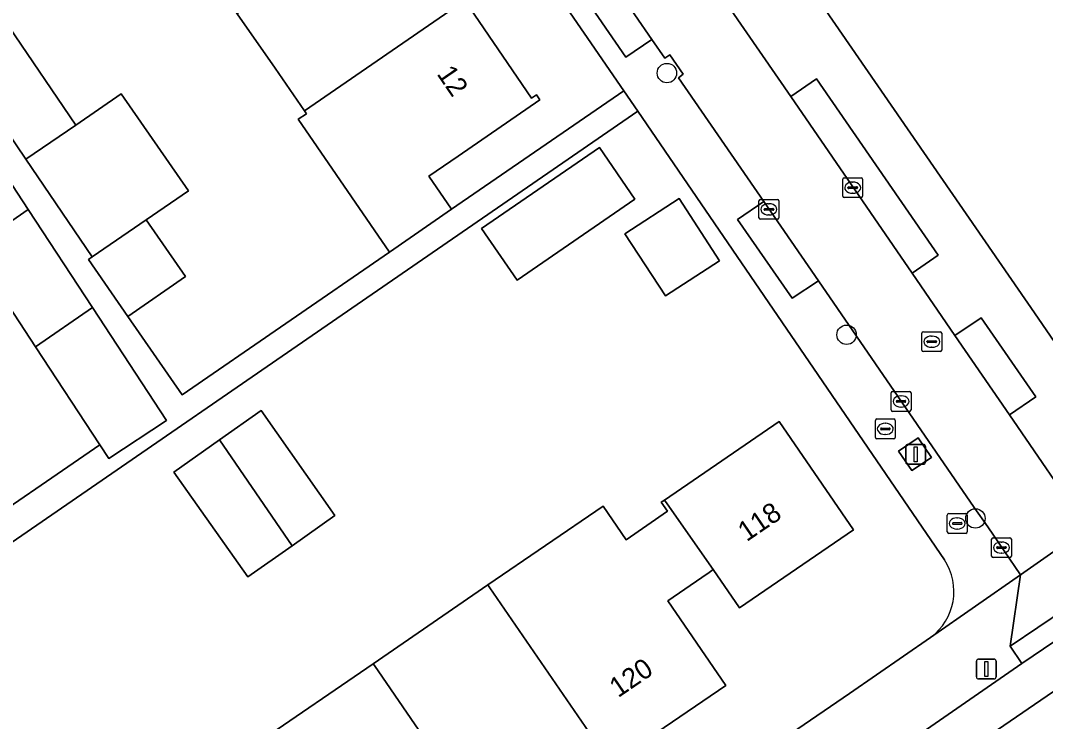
# Model space of a CAD drawing. Extents: x 157445 to 158888, y 383061 to 384688.
# Drawn here: x 158172.2 to 158223.9, y 383402.1 to 383437.4 of the extents above; entities that cross this region are included whole.
import ezdxf

# ---------------------------------------------------------------- set-up
doc = ezdxf.new("R2010")
doc.units = 0
for name, color, linetype in [('IMGEO_Boom', 7, 'Continuous'), ('IMGEO_Brandkraan', 7, 'Continuous'), ('IMGEO_Erf', 7, 'Continuous'), ('IMGEO_Fietspad_gesloten', 7, 'Continuous'), ('IMGEO_Groenvoorziening', 7, 'Continuous'), ('IMGEO_Kolk', 7, 'Continuous'), ('IMGEO_Lichtmast', 7, 'Continuous'), ('IMGEO_Pand', 7, 'Continuous'), ('IMGEO_Pand_nummerreeks', 7, 'Continuous'), ('IMGEO_Parkeervlak_open', 7, 'Continuous'), ('IMGEO_Rijbaan_lokaal_open', 7, 'Continuous'), ('IMGEO_Rioolput', 7, 'Continuous'), ('IMGEO_Voetpad_open', 7, 'Continuous')]:
    doc.layers.add(name, color=color, linetype=linetype)

msp = doc.modelspace()

# ---------------------------------------------------------------- linework, layer by layer
at = {"layer": 'IMGEO_Boom'}
for centre in [(158204.792, 383434.74), (158213.841, 383421.571), (158220.329, 383412.324)]:
    msp.add_circle(centre, 0.489, dxfattribs=at)
at = {"layer": 'IMGEO_Brandkraan'}
for p, q in [((158215.289, 383416.407), (158215.289, 383417.259)), ((158215.364, 383417.333), (158216.216, 383417.333)), ((158215.777, 383417.113), (158215.802, 383417.113)), ((158216.29, 383417.259), (158216.29, 383416.407)), ((158215.548, 383416.827), (158215.548, 383416.839)), ((158215.986, 383416.79), (158215.588, 383416.79)), ((158215.591, 383416.876), (158215.989, 383416.876)), ((158215.8, 383416.553), (158215.775, 383416.553)), ((158216.032, 383416.839), (158216.032, 383416.827)), ((158216.216, 383416.333), (158215.364, 383416.333)), ((158218.912, 383411.646), (158218.912, 383412.498)), ((158218.987, 383412.572), (158219.839, 383412.572)), ((158219.4, 383412.352), (158219.425, 383412.352)), ((158219.913, 383412.498), (158219.913, 383411.646)), ((158219.171, 383412.066), (158219.171, 383412.078)), ((158219.609, 383412.029), (158219.211, 383412.029)), ((158219.214, 383412.115), (158219.612, 383412.115)), ((158219.655, 383412.078), (158219.655, 383412.066)), ((158219.839, 383411.572), (158218.987, 383411.572)), ((158219.423, 383411.792), (158219.398, 383411.792))]:
    msp.add_line(p, q, dxfattribs=at)
for points in [[(158215.289, 383416.407), (158215.289, 383417.259)], [(158215.364, 383417.333), (158216.216, 383417.333)], [(158216.29, 383417.259), (158216.29, 383416.407)], [(158216.216, 383416.333), (158215.364, 383416.333)], [(158218.912, 383411.646), (158218.912, 383412.498)], [(158218.987, 383412.572), (158219.839, 383412.572)], [(158219.913, 383412.498), (158219.913, 383411.646)], [(158219.839, 383411.572), (158218.987, 383411.572)]]:
    msp.add_lwpolyline(points, dxfattribs=at)
for centre, radius, start, end in [((158215.366, 383417.257), 0.0765, 91.552, 178.448), ((158215.366, 383417.257), 0.0765, 91.552, 178.448), ((158216.214, 383417.257), 0.0765, 1.552, 88.448), ((158216.214, 383417.257), 0.0765, 1.552, 88.448), ((158215.588, 383416.836), 0.0403, 85.8775, 175.7526), ((158215.585, 383416.826), 0.0366, 178.938, 274.7102), ((158215.989, 383416.833), 0.043, 264.8664, 352.4533), ((158215.993, 383416.838), 0.0386, 1.7309, 96.639), ((158215.366, 383416.409), 0.0765, 181.552, 268.448), ((158215.366, 383416.409), 0.0765, 181.552, 268.448), ((158216.214, 383416.409), 0.0765, 271.552, 358.448), ((158216.214, 383416.409), 0.0765, 271.552, 358.448), ((158218.989, 383412.496), 0.0765, 91.552, 178.448), ((158218.989, 383412.496), 0.0765, 91.552, 178.448), ((158219.837, 383412.496), 0.0765, 1.552, 88.448), ((158219.837, 383412.496), 0.0765, 1.552, 88.448), ((158219.211, 383412.075), 0.0403, 85.8775, 175.7526), ((158219.208, 383412.065), 0.0366, 178.938, 274.7102), ((158219.612, 383412.072), 0.043, 264.8664, 352.4533), ((158219.616, 383412.077), 0.0386, 1.7309, 96.639), ((158218.989, 383411.648), 0.0765, 181.552, 268.448), ((158218.989, 383411.648), 0.0765, 181.552, 268.448), ((158219.837, 383411.648), 0.0765, 271.552, 358.448), ((158219.837, 383411.648), 0.0765, 271.552, 358.448)]:
    msp.add_arc(centre, radius, start, end, dxfattribs=at)
for centre, major_axis, ratio, start_param, end_param in [((158215.776, 383416.833), (-0.387, 0.002), 0.722429, 4.712389, 7.853982), ((158215.801, 383416.833), (-0.39, 0.002), 0.717154, 1.570796, 4.712389), ((158219.399, 383412.072), (-0.387, 0.002), 0.722429, 4.712389, 7.853982), ((158219.424, 383412.072), (-0.39, 0.002), 0.717154, 1.570796, 4.712389)]:
    msp.add_ellipse(centre, major_axis=major_axis, ratio=ratio, start_param=start_param, end_param=end_param, dxfattribs=at)
at = {"layer": 'IMGEO_Erf'}
for points in [[(158248.13, 383466.216), (158219.38, 383446.973), (158221.078, 383444.5), (158216.16, 383441.126), (158214.462, 383443.599), (158210.664, 383440.993), (158223.297, 383422.668), (158227.333, 383416.806)], [(158171.65, 383437.075), (158175.02, 383432.12), (158177.308, 383433.694), (158180.691, 383428.82), (158178.562, 383427.356), (158180.541, 383424.505), (158177.643, 383422.493), (158180.381, 383418.548), (158190.82, 383425.732), (158186.222, 383432.413), (158186.634, 383432.696), (158186.536, 383432.839), (158185.058, 383434.986), (158183.156, 383437.715), (158179.731, 383442.632), (158176.157, 383447.762), (158173.217, 383451.982), (158172.798, 383452.583), (158169.354, 383457.528)], [(158218.765, 383410.247), (158203.333, 383432.817), (158158.917, 383402.255), (158170.631, 383385.084), (158174.039, 383380.269)], [(158184.207, 383401.052), (158189.994, 383405.016), (158195.782, 383408.98), (158201.577, 383412.949), (158202.735, 383411.257), (158204.822, 383412.686), (158204.511, 383413.139), (158204.668, 383413.246), (158210.451, 383417.206), (158214.187, 383411.751), (158208.444, 383407.829), (158207.123, 383409.751), (158206.922, 383409.613), (158206.549, 383409.358), (158204.834, 383408.183), (158207.753, 383403.92), (158201.97, 383399.976)], [(158178.3, 383379.129), (158213.992, 383403.511), (158218.074, 383406.338)]]:
    msp.add_lwpolyline(points, dxfattribs=at)
for points in [[(158180.828, 383465.523), (158177.876, 383463.466), (158178.045, 383463.218), (158177.797, 383463.048), (158181.061, 383458.265), (158184.374, 383453.411), (158187.898, 383448.248), (158191.276, 383443.299), (158194.62, 383438.398), (158197.981, 383433.474), (158198.229, 383433.644), (158198.399, 383433.397), (158194.279, 383430.564), (158192.805, 383429.55), (158193.95, 383427.886), (158202.62, 383433.853)], [(158164.942, 383433.219), (158167.851, 383435.129), (158161.848, 383443.037), (158158.682, 383440.792), (158155.371, 383445.461), (158148.952, 383441.189), (158152.406, 383436.142), (158155.848, 383431.113), (158159.117, 383426.337), (158162.744, 383421.038), (158163.049, 383420.592), (158166.076, 383416.165), (158165.838, 383415.982), (158166.411, 383415.237), (158169.177, 383411.193), (158176.235, 383416.023), (158172.996, 383420.954), (158169.755, 383425.889), (158166.23, 383431.258)], [(158195.462, 383426.911), (158201.395, 383430.991), (158203.18, 383428.396), (158197.247, 383424.316)], [(158202.679, 383426.653), (158205.403, 383428.426), (158207.442, 383425.294), (158204.718, 383423.521)], [(158188.077, 383412.481), (158185.913, 383410.953), (158183.685, 383409.381), (158179.959, 383414.659), (158182.253, 383416.279), (158184.351, 383417.759)]]:
    msp.add_lwpolyline(points, close=True, dxfattribs=at)
msp.add_arc((158216.38, 383408.653), 2.868, 306.1887, 33.7619, dxfattribs=at)
at = {"layer": 'IMGEO_Fietspad_gesloten'}
for points in [[(158187.266, 383378.304), (158283.613, 383444.253), (158285.485, 383445.421)], [(158264.364, 383433.502), (158243.266, 383419.033), (158240.107, 383416.893), (158231.018, 383410.676), (158222.662, 383405.033), (158216.122, 383400.492), (158211.209, 383397.104), (158189.236, 383382.055), (158186.221, 383380.023), (158186.115, 383379.952), (158185.306, 383379.446), (158177.375, 383375.018), (158176.619, 383374.65), (158176.474, 383374.585), (158172.535, 383372.428), (158169.599, 383370.501), (158169.322, 383370.3), (158168.758, 383369.891), (158163.249, 383365.637), (158161.075, 383363.872), (158159.242, 383362.325), (158158.671, 383361.835)]]:
    msp.add_lwpolyline(points, dxfattribs=at)
at = {"layer": 'IMGEO_Groenvoorziening'}
msp.add_lwpolyline([(158217.127, 383414.73), (158218.115, 383415.392), (158217.445, 383416.382), (158216.458, 383415.712)], close=True, dxfattribs=at)
at = {"layer": 'IMGEO_Kolk'}
for p, q in [((158213.648, 383428.546), (158213.648, 383429.398)), ((158213.723, 383429.472), (158214.575, 383429.472)), ((158214.649, 383429.398), (158214.649, 383428.546)), ((158213.907, 383428.966), (158213.907, 383428.978)), ((158214.345, 383428.929), (158213.947, 383428.929)), ((158213.95, 383429.015), (158214.348, 383429.015)), ((158214.136, 383429.252), (158214.161, 383429.252)), ((158214.391, 383428.978), (158214.391, 383428.966)), ((158209.503, 383428.381), (158210.355, 383428.381)), ((158214.575, 383428.472), (158213.723, 383428.472)), ((158214.159, 383428.692), (158214.134, 383428.692)), ((158209.428, 383427.455), (158209.428, 383428.307)), ((158209.687, 383427.875), (158209.687, 383427.887)), ((158210.125, 383427.838), (158209.727, 383427.838)), ((158209.73, 383427.924), (158210.128, 383427.924)), ((158209.916, 383428.161), (158209.941, 383428.161)), ((158210.171, 383427.887), (158210.171, 383427.875)), ((158210.429, 383428.307), (158210.429, 383427.455)), ((158210.355, 383427.381), (158209.503, 383427.381)), ((158209.939, 383427.601), (158209.914, 383427.601)), ((158216.084, 383417.787), (158216.084, 383418.639)), ((158216.159, 383418.713), (158217.011, 383418.713)), ((158217.085, 383418.639), (158217.085, 383417.787)), ((158216.343, 383418.207), (158216.343, 383418.219)), ((158216.781, 383418.17), (158216.383, 383418.17)), ((158216.386, 383418.256), (158216.784, 383418.256)), ((158216.572, 383418.493), (158216.597, 383418.493)), ((158216.827, 383418.219), (158216.827, 383418.207)), ((158217.011, 383417.713), (158216.159, 383417.713)), ((158216.595, 383417.933), (158216.57, 383417.933)), ((158221.216, 383411.357), (158222.068, 383411.357)), ((158221.141, 383410.431), (158221.141, 383411.283)), ((158221.4, 383410.851), (158221.4, 383410.863)), ((158221.838, 383410.814), (158221.44, 383410.814)), ((158221.443, 383410.9), (158221.841, 383410.9)), ((158221.629, 383411.137), (158221.654, 383411.137)), ((158221.884, 383410.863), (158221.884, 383410.851)), ((158222.142, 383411.283), (158222.142, 383410.431)), ((158222.068, 383410.357), (158221.216, 383410.357)), ((158221.652, 383410.577), (158221.627, 383410.577))]:
    msp.add_line(p, q, dxfattribs=at)
for points in [[(158213.648, 383428.546), (158213.648, 383429.398)], [(158213.723, 383429.472), (158214.575, 383429.472)], [(158214.649, 383429.398), (158214.649, 383428.546)], [(158209.503, 383428.381), (158210.355, 383428.381)], [(158214.575, 383428.472), (158213.723, 383428.472)], [(158209.428, 383427.455), (158209.428, 383428.307)], [(158210.429, 383428.307), (158210.429, 383427.455)], [(158210.355, 383427.381), (158209.503, 383427.381)], [(158216.084, 383417.787), (158216.084, 383418.639)], [(158216.159, 383418.713), (158217.011, 383418.713)], [(158217.085, 383418.639), (158217.085, 383417.787)], [(158217.011, 383417.713), (158216.159, 383417.713)], [(158221.216, 383411.357), (158222.068, 383411.357)], [(158221.141, 383410.431), (158221.141, 383411.283)], [(158222.142, 383411.283), (158222.142, 383410.431)], [(158222.068, 383410.357), (158221.216, 383410.357)]]:
    msp.add_lwpolyline(points, dxfattribs=at)
for centre, radius, start, end in [((158213.725, 383429.396), 0.0765, 91.552, 178.448), ((158213.725, 383429.396), 0.0765, 91.552, 178.448), ((158214.573, 383429.396), 0.0765, 1.552, 88.448), ((158214.573, 383429.396), 0.0765, 1.552, 88.448), ((158213.947, 383428.975), 0.0403, 85.8775, 175.7526), ((158213.944, 383428.965), 0.0366, 178.938, 274.7102), ((158214.348, 383428.972), 0.043, 264.8664, 352.4533), ((158214.352, 383428.977), 0.0386, 1.7309, 96.639), ((158209.505, 383428.305), 0.0765, 91.552, 178.448), ((158209.505, 383428.305), 0.0765, 91.552, 178.448), ((158210.353, 383428.305), 0.0765, 1.552, 88.448), ((158210.353, 383428.305), 0.0765, 1.552, 88.448), ((158213.725, 383428.548), 0.0765, 181.552, 268.448), ((158213.725, 383428.548), 0.0765, 181.552, 268.448), ((158214.573, 383428.548), 0.0765, 271.552, 358.448), ((158214.573, 383428.548), 0.0765, 271.552, 358.448), ((158209.727, 383427.884), 0.0403, 85.8775, 175.7526), ((158209.724, 383427.874), 0.0366, 178.938, 274.7102), ((158210.128, 383427.881), 0.043, 264.8664, 352.4533), ((158210.132, 383427.886), 0.0386, 1.7309, 96.639), ((158209.505, 383427.457), 0.0765, 181.552, 268.448), ((158209.505, 383427.457), 0.0765, 181.552, 268.448), ((158210.353, 383427.457), 0.0765, 271.552, 358.448), ((158210.353, 383427.457), 0.0765, 271.552, 358.448), ((158216.161, 383418.637), 0.0765, 91.552, 178.448), ((158216.161, 383418.637), 0.0765, 91.552, 178.448), ((158217.009, 383418.637), 0.0765, 1.552, 88.448), ((158217.009, 383418.637), 0.0765, 1.552, 88.448), ((158216.383, 383418.216), 0.0403, 85.8775, 175.7526), ((158216.38, 383418.206), 0.0366, 178.938, 274.7102), ((158216.784, 383418.213), 0.043, 264.8664, 352.4533), ((158216.788, 383418.218), 0.0386, 1.7309, 96.639), ((158216.161, 383417.789), 0.0765, 181.552, 268.448), ((158216.161, 383417.789), 0.0765, 181.552, 268.448), ((158217.009, 383417.789), 0.0765, 271.552, 358.448), ((158217.009, 383417.789), 0.0765, 271.552, 358.448), ((158221.218, 383411.281), 0.0765, 91.552, 178.448), ((158221.218, 383411.281), 0.0765, 91.552, 178.448), ((158222.066, 383411.281), 0.0765, 1.552, 88.448), ((158222.066, 383411.281), 0.0765, 1.552, 88.448), ((158221.44, 383410.86), 0.0403, 85.8775, 175.7526), ((158221.437, 383410.85), 0.0366, 178.938, 274.7102), ((158221.841, 383410.857), 0.043, 264.8664, 352.4533), ((158221.845, 383410.862), 0.0386, 1.7309, 96.639), ((158221.218, 383410.433), 0.0765, 181.552, 268.448), ((158221.218, 383410.433), 0.0765, 181.552, 268.448), ((158222.066, 383410.433), 0.0765, 271.552, 358.448), ((158222.066, 383410.433), 0.0765, 271.552, 358.448)]:
    msp.add_arc(centre, radius, start, end, dxfattribs=at)
for centre, major_axis, ratio, start_param, end_param in [((158214.135, 383428.972), (-0.387, 0.002), 0.722429, 4.712389, 7.853982), ((158214.16, 383428.972), (-0.39, 0.002), 0.717154, 1.570796, 4.712389), ((158209.915, 383427.881), (-0.387, 0.002), 0.722429, 4.712389, 7.853982), ((158209.94, 383427.881), (-0.39, 0.002), 0.717154, 1.570796, 4.712389), ((158216.571, 383418.213), (-0.387, 0.002), 0.722429, 4.712389, 7.853982), ((158216.596, 383418.213), (-0.39, 0.002), 0.717154, 1.570796, 4.712389), ((158221.628, 383410.857), (-0.387, 0.002), 0.722429, 4.712389, 7.853982), ((158221.653, 383410.857), (-0.39, 0.002), 0.717154, 1.570796, 4.712389)]:
    msp.add_ellipse(centre, major_axis=major_axis, ratio=ratio, start_param=start_param, end_param=end_param, dxfattribs=at)
at = {"layer": 'IMGEO_Lichtmast'}
for p, q in [((158216.824, 383415.151), (158216.824, 383415.951)), ((158216.824, 383415.951), (158216.824, 383415.151)), ((158216.924, 383416.051), (158217.714, 383416.051)), ((158217.714, 383416.051), (158216.924, 383416.051)), ((158217.814, 383415.951), (158217.814, 383415.151)), ((158217.814, 383415.151), (158217.814, 383415.951)), ((158217.714, 383415.051), (158216.924, 383415.051)), ((158216.924, 383415.051), (158217.714, 383415.051)), ((158220.381, 383404.347), (158220.381, 383405.147)), ((158220.381, 383405.147), (158220.381, 383404.347)), ((158220.481, 383405.247), (158221.271, 383405.247)), ((158221.271, 383405.247), (158220.481, 383405.247)), ((158221.371, 383405.147), (158221.371, 383404.347)), ((158221.371, 383404.347), (158221.371, 383405.147)), ((158221.271, 383404.247), (158220.481, 383404.247)), ((158220.481, 383404.247), (158221.271, 383404.247))]:
    msp.add_line(p, q, dxfattribs=at)
for points in [[(158217.244, 383415.926), (158217.394, 383415.926), (158217.394, 383415.176), (158217.244, 383415.176), (158217.244, 383415.926)], [(158220.801, 383405.122), (158220.951, 383405.122), (158220.951, 383404.372), (158220.801, 383404.372), (158220.801, 383405.122)]]:
    msp.add_lwpolyline(points, dxfattribs=at)
for centre, start, end in [((158216.924, 383415.951), 90, 180), ((158216.924, 383415.951), 90, 180), ((158217.714, 383415.951), 0, 90), ((158217.714, 383415.951), 360, 90), ((158216.924, 383415.151), 180, 270), ((158216.924, 383415.151), 180, 270), ((158217.714, 383415.151), 270, 0), ((158217.714, 383415.151), 270, 0), ((158220.481, 383405.147), 90, 180), ((158220.481, 383405.147), 90, 180), ((158221.271, 383405.147), 0, 90), ((158221.271, 383405.147), 360, 90), ((158220.481, 383404.347), 180, 270), ((158220.481, 383404.347), 180, 270), ((158221.271, 383404.347), 270, 0), ((158221.271, 383404.347), 270, 0)]:
    msp.add_arc(centre, 0.1, start, end, dxfattribs=at)
at = {"layer": 'IMGEO_Pand'}
for points in [[(158194.62, 383438.398), (158191.276, 383443.299), (158183.156, 383437.715), (158185.058, 383434.986), (158186.536, 383432.839)], [(158194.62, 383438.398), (158186.536, 383432.839), (158186.634, 383432.696), (158186.222, 383432.413), (158190.82, 383425.732), (158193.95, 383427.886), (158192.805, 383429.55), (158194.279, 383430.564), (158198.399, 383433.397), (158198.229, 383433.644), (158197.981, 383433.474)], [(158171.538, 383436.998), (158169.145, 383435.353), (158172.514, 383430.398), (158175.02, 383432.12), (158171.65, 383437.075)], [(158175.02, 383432.12), (158172.514, 383430.398), (158175.85, 383425.491), (158178.562, 383427.356), (158180.691, 383428.82), (158177.308, 383433.694)], [(158169.755, 383425.889), (158172.618, 383427.87), (158169.093, 383433.239), (158166.23, 383431.258)], [(158197.247, 383424.316), (158203.18, 383428.396), (158201.395, 383430.991), (158195.462, 383426.911)], [(158202.679, 383426.653), (158204.718, 383423.521), (158207.442, 383425.294), (158205.403, 383428.426)], [(158175.859, 383422.935), (158172.618, 383427.87), (158169.755, 383425.889), (158172.996, 383420.954)], [(158178.562, 383427.356), (158175.85, 383425.491), (158175.655, 383425.357), (158177.643, 383422.493), (158180.541, 383424.505)], [(158175.859, 383422.935), (158172.996, 383420.954), (158176.235, 383416.023), (158176.679, 383415.346), (158179.589, 383417.256)], [(158182.253, 383416.279), (158185.913, 383410.953), (158188.077, 383412.481), (158184.351, 383417.759)], [(158210.451, 383417.206), (158204.668, 383413.246), (158204.8, 383413.06), (158207.123, 383409.751), (158208.444, 383407.829), (158214.187, 383411.751)], [(158182.253, 383416.279), (158179.959, 383414.659), (158183.685, 383409.381), (158185.913, 383410.953)], [(158207.123, 383409.751), (158204.8, 383413.06), (158204.668, 383413.246), (158204.511, 383413.139), (158204.822, 383412.686), (158202.735, 383411.257), (158201.577, 383412.949), (158195.782, 383408.98), (158195.878, 383408.84), (158201.97, 383399.976), (158207.753, 383403.92), (158204.834, 383408.183), (158206.549, 383409.358), (158206.922, 383409.613)], [(158196.175, 383396.023), (158201.97, 383399.976), (158195.878, 383408.84), (158195.782, 383408.98), (158189.994, 383405.016), (158190.058, 383404.923)], [(158190.379, 383392.07), (158196.175, 383396.023), (158190.058, 383404.923), (158189.994, 383405.016), (158184.207, 383401.052)]]:
    msp.add_lwpolyline(points, close=True, dxfattribs=at)
at = {"layer": 'IMGEO_Parkeervlak_open'}
for points in [[(158183.916, 383465.644), (158182.597, 383464.745), (158202.722, 383435.538), (158204.031, 383436.425), (158192.908, 383452.582), (158192.573, 383453.068), (158190.158, 383456.577)], [(158217.139, 383424.663), (158218.46, 383425.571), (158212.331, 383434.447), (158211.025, 383433.562)], [(158212.419, 383424.284), (158209.67, 383428.27), (158208.351, 383427.374), (158211.104, 383423.408)], [(158219.284, 383421.54), (158222.038, 383417.532), (158223.376, 383418.442), (158220.621, 383422.427)]]:
    msp.add_lwpolyline(points, close=True, dxfattribs=at)
at = {"layer": 'IMGEO_Rijbaan_lokaal_open'}
msp.add_lwpolyline([(158192.908, 383452.582), (158204.031, 383436.425), (158204.693, 383435.487), (158204.932, 383435.655), (158205.615, 383434.676), (158205.376, 383434.496), (158209.67, 383428.27), (158212.419, 383424.284), (158220.273, 383412.883), (158220.949, 383411.903), (158222.607, 383409.496), (158225.956, 383411.829), (158222.038, 383417.532), (158219.284, 383421.54), (158217.139, 383424.663), (158211.025, 383433.562), (158208.036, 383437.898), (158206.359, 383440.318), (158196.799, 383454.215), (158196.317, 383454.92)], close=True, dxfattribs=at)
msp.add_lwpolyline([(158283.613, 383444.253), (158187.266, 383378.304)], dxfattribs=at)
at = {"layer": 'IMGEO_Rioolput'}
for p, q in [((158217.631, 383420.794), (158217.631, 383421.646)), ((158217.706, 383421.72), (158218.558, 383421.72)), ((158218.632, 383421.646), (158218.632, 383420.794)), ((158217.89, 383421.214), (158217.89, 383421.226)), ((158218.328, 383421.177), (158217.93, 383421.177)), ((158217.933, 383421.263), (158218.331, 383421.263)), ((158218.119, 383421.5), (158218.144, 383421.5)), ((158218.374, 383421.226), (158218.374, 383421.214)), ((158218.558, 383420.72), (158217.706, 383420.72)), ((158218.142, 383420.94), (158218.117, 383420.94))]:
    msp.add_line(p, q, dxfattribs=at)
for points in [[(158217.631, 383420.794), (158217.631, 383421.646)], [(158217.706, 383421.72), (158218.558, 383421.72)], [(158218.632, 383421.646), (158218.632, 383420.794)], [(158218.558, 383420.72), (158217.706, 383420.72)]]:
    msp.add_lwpolyline(points, dxfattribs=at)
for centre, radius, start, end in [((158217.708, 383421.644), 0.0765, 91.552, 178.448), ((158217.708, 383421.644), 0.0765, 91.552, 178.448), ((158218.556, 383421.644), 0.0765, 1.552, 88.448), ((158218.556, 383421.644), 0.0765, 1.552, 88.448), ((158217.93, 383421.223), 0.0403, 85.8775, 175.7526), ((158217.927, 383421.213), 0.0366, 178.938, 274.7102), ((158218.331, 383421.22), 0.043, 264.8664, 352.4533), ((158218.335, 383421.225), 0.0386, 1.7309, 96.639), ((158217.708, 383420.796), 0.0765, 181.552, 268.448), ((158217.708, 383420.796), 0.0765, 181.552, 268.448), ((158218.556, 383420.796), 0.0765, 271.552, 358.448), ((158218.556, 383420.796), 0.0765, 271.552, 358.448)]:
    msp.add_arc(centre, radius, start, end, dxfattribs=at)
for centre, major_axis, ratio, start_param, end_param in [((158218.118, 383421.22), (-0.387, 0.002), 0.722429, 4.712389, 7.853982), ((158218.143, 383421.22), (-0.39, 0.002), 0.717154, 1.570796, 4.712389)]:
    msp.add_ellipse(centre, major_axis=major_axis, ratio=ratio, start_param=start_param, end_param=end_param, dxfattribs=at)
at = {"layer": 'IMGEO_Voetpad_open'}
for points in [[(158227.333, 383416.806), (158223.297, 383422.668), (158210.664, 383440.993), (158209.726, 383442.354), (158208.709, 383441.691), (158194.91, 383461.721), (158193.833, 383463.284), (158173.045, 383493.459)], [(158179.784, 383481.727), (158191.749, 383464.34), (158190.451, 383463.423), (158192.982, 383459.787), (158194.277, 383460.685), (158196.9, 383456.866), (158195.605, 383455.96), (158195.974, 383455.42), (158196.317, 383454.92), (158196.799, 383454.215), (158198.1, 383455.108), (158207.66, 383441.211), (158206.359, 383440.318), (158208.036, 383437.898), (158211.025, 383433.562), (158212.331, 383434.447), (158218.46, 383425.571), (158217.139, 383424.663), (158219.284, 383421.54), (158220.621, 383422.427), (158223.376, 383418.442), (158222.038, 383417.532), (158225.956, 383411.829)], [(158180.828, 383465.523), (158202.62, 383433.853), (158203.333, 383432.817), (158218.765, 383410.247)], [(158212.419, 383424.284), (158211.104, 383423.408), (158208.351, 383427.374), (158209.67, 383428.27), (158205.376, 383434.496), (158205.615, 383434.676), (158204.932, 383435.655), (158204.693, 383435.487), (158204.031, 383436.425), (158202.722, 383435.538), (158182.597, 383464.745)], [(158158.917, 383402.255), (158203.333, 383432.817), (158202.62, 383433.853), (158193.95, 383427.886), (158190.82, 383425.732), (158180.381, 383418.548), (158177.643, 383422.493), (158175.655, 383425.357), (158175.85, 383425.491), (158172.514, 383430.398), (158169.145, 383435.353)], [(158169.093, 383433.239), (158172.618, 383427.87), (158175.859, 383422.935), (158179.589, 383417.256), (158176.679, 383415.346), (158176.235, 383416.023), (158169.177, 383411.193)], [(158218.074, 383406.338), (158222.607, 383409.496), (158220.949, 383411.903), (158220.273, 383412.883), (158212.419, 383424.284)], [(158225.956, 383411.829), (158222.607, 383409.496), (158222.08, 383405.895), (158230.436, 383411.538)], [(158216.122, 383400.492), (158222.662, 383405.033), (158222.08, 383405.895), (158222.607, 383409.496), (158218.074, 383406.338), (158213.992, 383403.511), (158178.3, 383379.129)]]:
    msp.add_lwpolyline(points, dxfattribs=at)
for points in [[(158217.445, 383416.382), (158218.115, 383415.392), (158217.127, 383414.73), (158216.458, 383415.712)], [(158222.662, 383405.033), (158231.018, 383410.676), (158230.436, 383411.538), (158222.08, 383405.895)]]:
    msp.add_lwpolyline(points, close=True, dxfattribs=at)
msp.add_arc((158216.38, 383408.653), 2.868, 306.1887, 33.7619, dxfattribs=at)

# ---------------------------------------------------------------- texts
at = {"layer": 'IMGEO_Pand_nummerreeks'}
for s, rotation, p in [('12', 304.3132, (158193.174, 383434.7)), ('118', 34.3259, (158208.807, 383411.128)), ('120', 34.2973, (158202.339, 383403.279))]:
    msp.add_text(s, height=1, rotation=rotation, dxfattribs=at).set_placement(p)

doc.saveas('drawing.dxf')
